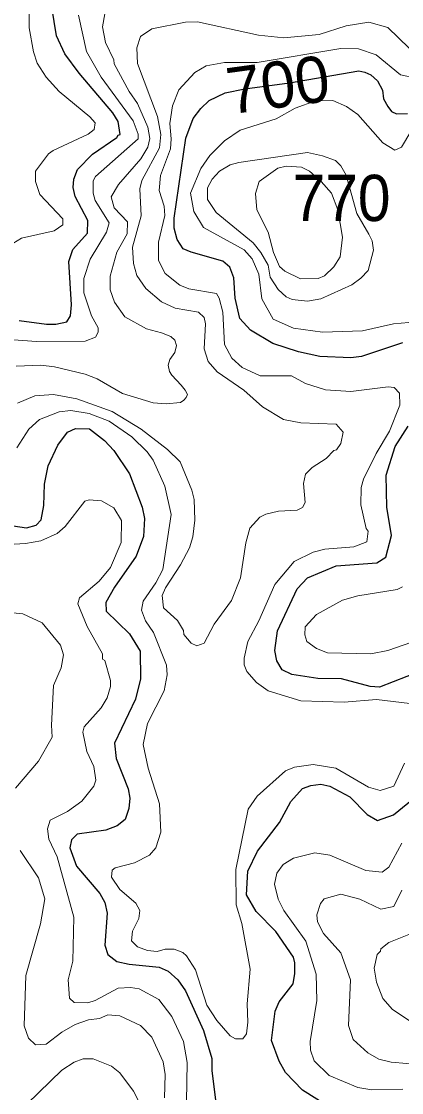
# Model space of a CAD drawing. Extents: x 673.3 to 698.5, y 6984.3 to 7012.3.
# Drawn here: x 676.656 to 677.314, y 7001.278 to 7003.132 of the extents above; entities that cross this region are included whole.
import ezdxf
from ezdxf.enums import TextEntityAlignment as Align

# ---------------------------------------------------------------- set-up
doc = ezdxf.new("R2010")
doc.units = 0
doc.header["$LTSCALE"] = 0.032
doc.layers.add('1', color=7, linetype='Continuous', lineweight=25)
doc.layers.add('2', color=7, linetype='Continuous', lineweight=13)
doc.layers.add('21', color=7, linetype='Continuous')
doc.layers.add('61', color=7, linetype='Continuous')

msp = doc.modelspace()

# ---------------------------------------------------------------- linework, layer by layer
at = {"layer": '1'}
for points in [[(676.6521, 7002.6143), (676.6999, 7002.6076), (676.7155, 7002.6076), (676.7346, 7002.6118), (676.7413, 7002.6223), (676.7429, 7002.6412), (676.7381, 7002.7161), (676.7454, 7002.737), (676.7703, 7002.7653), (676.7712, 7002.787), (676.7494, 7002.8285), (676.7455, 7002.8442), (676.747, 7002.8589), (676.7534, 7002.8752), (676.779, 7002.9017), (676.8216, 7002.9307), (676.8235, 7002.9347), (676.8274, 7002.9359), (676.8235, 7002.9585), (676.8145, 7002.9733), (676.7559, 7003.042), (676.7316, 7003.0754), (676.7169, 7003.1065), (676.6974, 7003.228)], [(677.3161, 7002.5756), (677.2449, 7002.552), (677.2262, 7002.5497), (677.1728, 7002.5518), (677.1358, 7002.5599), (677.0911, 7002.5745), (677.053, 7002.5972), (677.0344, 7002.6177), (677.0263, 7002.6526), (677.0239, 7002.6882), (677.0168, 7002.7066), (677.005, 7002.7167), (676.9501, 7002.7321), (676.9363, 7002.7381), (676.9256, 7002.7544), (676.9205, 7002.774), (676.9205, 7002.7911), (676.9409, 7002.9295), (676.9532, 7002.9637), (676.9666, 7002.9811), (676.9813, 7002.9947), (677.0087, 7003.0083), (677.0431, 7003.0148), (677.1203, 7003.0252), (677.2402, 7003.0464), (677.2508, 7003.0439), (677.2609, 7003.0392), (677.2724, 7003.0286), (677.2811, 7003.0126), (677.2829, 7002.9977), (677.2903, 7002.9845), (677.2968, 7002.9757), (677.3056, 7002.9719), (677.3244, 7002.9722)], [(676.6302, 7002.2607), (676.6651, 7002.2551), (676.6818, 7002.2599), (676.6901, 7002.2693), (676.6948, 7002.294), (676.6959, 7002.3311), (676.7024, 7002.3627), (676.7195, 7002.3985), (676.7358, 7002.421), (676.7497, 7002.4275), (676.7743, 7002.4264), (676.8002, 7002.4062), (676.8162, 7002.3893), (676.8431, 7002.3485), (676.865, 7002.291), (676.8692, 7002.2715), (676.8676, 7002.2405), (676.8547, 7002.2063), (676.8174, 7002.1524), (676.8024, 7002.1262), (676.8027, 7002.1113), (676.8431, 7002.0717), (676.8618, 7002.042), (676.8626, 7001.9943), (676.8538, 7001.9588), (676.8171, 7001.8827), (676.8203, 7001.8562), (676.8407, 7001.8034), (676.8439, 7001.7875), (676.8423, 7001.7696), (676.8356, 7001.7508), (676.8219, 7001.7395), (676.8021, 7001.7319), (676.7529, 7001.7255), (676.7429, 7001.7154), (676.7398, 7001.7018), (676.7518, 7001.6697), (676.792, 7001.6227), (676.8007, 7001.6067), (676.8048, 7001.5887), (676.8007, 7001.5331), (676.8059, 7001.5169), (676.8215, 7001.5049), (676.8426, 7001.5), (676.8944, 7001.4951), (676.9101, 7001.488), (676.9272, 7001.4729), (676.9404, 7001.4543), (676.9716, 7001.3855), (676.9859, 7001.3369), (676.9857, 7001.3164), (676.9921, 7001.2649)], [(677.3472, 7002.0073), (677.2762, 7001.9797), (677.2596, 7001.9808), (677.2104, 7001.9943), (677.1694, 7001.9945), (677.124, 7002.0017), (677.1075, 7002.0096), (677.0981, 7002.0254), (677.0948, 7002.0429), (677.0996, 7002.0771), (677.1335, 7002.1496), (677.1516, 7002.1689), (677.2009, 7002.1898), (677.2716, 7002.1946), (677.2871, 7002.2044), (677.2967, 7002.2422), (677.2885, 7002.291), (677.2873, 7002.3467), (677.3031, 7002.3963), (677.3254, 7002.4311)], [(677.1131, 7001.3129), (677.1025, 7001.3323), (677.0891, 7001.3684), (677.0955, 7001.4191), (677.1025, 7001.435), (677.1263, 7001.4664), (677.1297, 7001.4842), (677.1297, 7001.5024), (677.1272, 7001.5125), (677.0966, 7001.5568), (677.0627, 7001.5914), (677.046, 7001.62), (677.0479, 7001.6614), (677.065, 7001.6956), (677.1029, 7001.7455), (677.1228, 7001.782), (677.1426, 7001.804), (677.1569, 7001.8095), (677.1742, 7001.8119), (677.1903, 7001.8081), (677.2248, 7001.7901), (677.2549, 7001.7592), (677.2728, 7001.7486), (677.3002, 7001.7586), (677.3498, 7001.799)], [(677.1877, 7001.2542), (677.1425, 7001.282), (677.1131, 7001.3129)]]:
    msp.add_lwpolyline(points, dxfattribs=at)
at = {"layer": '2'}
for points in [[(676.6696, 7003.2018), (676.6697, 7003.1204), (676.6769, 7003.0791), (676.6836, 7003.0593), (676.6988, 7003.0353), (676.7216, 7003.0101), (676.7745, 7002.9668), (676.7837, 7002.9564), (676.782, 7002.9448), (676.7716, 7002.9364), (676.711, 7002.9083), (676.703, 7002.9023), (676.6803, 7002.8727), (676.6805, 7002.8545), (676.6881, 7002.8321)], [(676.6472, 7002.535), (676.6896, 7002.5367), (676.7132, 7002.534), (676.7664, 7002.521), (676.7872, 7002.5129), (676.8314, 7002.4876), (676.8842, 7002.4714), (676.907, 7002.47), (676.9315, 7002.4723), (676.9374, 7002.4761), (676.9414, 7002.4807), (676.9434, 7002.486), (676.9399, 7002.4938), (676.9327, 7002.5021), (676.9166, 7002.5196), (676.9124, 7002.5257), (676.9103, 7002.5371), (676.9132, 7002.5464), (676.9218, 7002.5589), (676.9244, 7002.571), (676.9218, 7002.5799), (676.9151, 7002.5867), (676.8989, 7002.593), (676.8726, 7002.5996), (676.835, 7002.6207), (676.8171, 7002.6459), (676.8098, 7002.6673), (676.8101, 7002.691), (676.8212, 7002.7326), (676.839, 7002.7643), (676.8396, 7002.7851), (676.817, 7002.8091), (676.8115, 7002.8282), (676.8242, 7002.8492), (676.863, 7002.894), (676.8749, 7002.914), (676.8782, 7002.9288), (676.8748, 7002.9488), (676.8569, 7002.9895), (676.8426, 7003.0101), (676.817, 7003.0581), (676.8161, 7003.0652), (676.802, 7003.0954), (676.7967, 7003.1223), (676.8034, 7003.1611)], [(676.5944, 7002.584), (676.6821, 7002.5775), (676.7666, 7002.5782), (676.7846, 7002.5851), (676.7893, 7002.594), (676.7892, 7002.6012), (676.7774, 7002.6224), (676.7641, 7002.6618), (676.764, 7002.6865), (676.7753, 7002.7205), (676.8034, 7002.7669), (676.8081, 7002.7829), (676.7837, 7002.8215), (676.7804, 7002.8343), (676.7804, 7002.8557), (676.7845, 7002.8632), (676.8582, 7002.9284), (676.8585, 7002.9363), (676.8499, 7002.9598), (676.7944, 7003.0349), (676.7689, 7003.0794), (676.7552, 7003.1425)], [(677.3273, 7003.0851), (677.2907, 7003.1209), (677.2576, 7003.1304), (677.2185, 7003.1238), (677.1717, 7003.1089), (677.1106, 7003.1035), (677.0665, 7003.1081), (676.9612, 7003.1312), (676.9404, 7003.1304), (676.8822, 7003.1188), (676.8625, 7003.1056), (676.8562, 7003.086), (676.8574, 7003.059), (676.8915, 7002.9671), (676.8977, 7002.9359), (676.8951, 7002.9127), (676.8644, 7002.8562), (676.861, 7002.8418), (676.8633, 7002.7951), (676.8487, 7002.7411), (676.8504, 7002.7126), (676.8559, 7002.6919), (676.8716, 7002.6693), (676.8987, 7002.6465), (676.9226, 7002.6356), (676.9627, 7002.6287), (676.9726, 7002.6194), (676.975, 7002.6083), (676.9726, 7002.5653), (676.9792, 7002.5431), (676.9953, 7002.5253), (677.0413, 7002.4933), (677.0736, 7002.4645), (677.1097, 7002.443), (677.1399, 7002.4372), (677.2011, 7002.4348), (677.2134, 7002.421), (677.2092, 7002.4015), (677.2017, 7002.3905), (677.1972, 7002.3891), (677.1839, 7002.3752), (677.1594, 7002.3595), (677.1482, 7002.3481), (677.1444, 7002.3323), (677.1476, 7002.299), (677.1426, 7002.2906), (677.1336, 7002.2859), (677.1009, 7002.2842), (677.0793, 7002.2792)], [(677.3394, 7003.0335), (677.3122, 7003.0393), (677.27, 7003.0736), (677.2394, 7003.084), (677.2089, 7003.0849), (677.0645, 7003.0604), (677.0077, 7003.0603), (676.9758, 7003.0546), (676.9566, 7003.0434), (676.9289, 7003.0134), (676.9178, 7002.9853), (676.9132, 7002.9548), (676.9156, 7002.9287), (676.9141, 7002.9109), (676.8972, 7002.8652), (676.8944, 7002.8389), (676.9033, 7002.8119), (676.9042, 7002.7957), (676.8935, 7002.7498), (676.8935, 7002.7182), (676.9048, 7002.6956), (676.9305, 7002.675), (676.946, 7002.6688), (676.9936, 7002.6611), (676.9985, 7002.6526), (677.005, 7002.6286), (677.0076, 7002.5723), (677.0203, 7002.5492), (677.0384, 7002.5328)], [(677.3401, 7002.6117), (677.3003, 7002.6084), (677.2465, 7002.5962), (677.1772, 7002.5937), (677.127, 7002.6011), (677.092, 7002.6163), (677.0723, 7002.6514), (677.0671, 7002.6944), (677.0556, 7002.7207), (677.0416, 7002.7364), (676.9713, 7002.7751), (676.9545, 7002.8025), (676.949, 7002.8347), (676.9669, 7002.8773), (676.9826, 7002.8994), (677.0076, 7002.9251), (677.0347, 7002.9437), (677.0974, 7002.9632), (677.13, 7002.9815), (677.1652, 7002.9941), (677.1952, 7002.9949), (677.2191, 7002.9847), (677.2384, 7002.9704), (677.2815, 7002.9217), (677.3026, 7002.909), (677.314, 7002.9141), (677.3305, 7002.9409)], [(676.6881, 7002.8321), (676.7278, 7002.7901), (676.7281, 7002.7796), (676.713, 7002.7694), (676.6566, 7002.7565), (676.6416, 7002.7475)], [(677.0384, 7002.5328), (677.0697, 7002.5182), (677.1234, 7002.5186), (677.1482, 7002.5051), (677.1824, 7002.4944), (677.2262, 7002.4911), (677.2909, 7002.4992), (677.3015, 7002.4983), (677.3105, 7002.4882), (677.3113, 7002.4675), (677.2933, 7002.4225), (677.2703, 7002.3837), (677.2484, 7002.3393), (677.2441, 7002.3251), (677.2438, 7002.2954), (677.2529, 7002.254), (677.2561, 7002.2493), (677.254, 7002.2312), (677.2318, 7002.2224), (677.1811, 7002.2182), (677.1609, 7002.2131), (677.1283, 7002.197), (677.0948, 7002.1572), (677.0673, 7002.0943), (677.0481, 7002.0589), (677.0418, 7002.0297), (677.0419, 7002.018), (677.0462, 7002.0066), (677.0629, 7001.9878), (677.0834, 7001.9732), (677.1397, 7001.9558), (677.2147, 7001.9537), (677.2709, 7001.9584), (677.4104, 7001.9414)], [(677.0793, 7002.2792), (677.0688, 7002.2738), (677.0517, 7002.2548), (677.0448, 7002.2294), (677.0352, 7002.1687), (677.0198, 7002.1296), (676.9898, 7002.0887), (676.9726, 7002.0557), (676.9599, 7002.0513), (676.9501, 7002.056), (676.9371, 7002.0705), (676.9366, 7002.0774), (676.9262, 7002.0947), (676.9024, 7002.1166), (676.9001, 7002.1381), (676.9054, 7002.1513), (676.9318, 7002.1915), (676.9472, 7002.2205), (676.9529, 7002.2396), (676.9563, 7002.2684), (676.9554, 7002.3041), (676.9512, 7002.3207), (676.9307, 7002.3697), (676.9093, 7002.3907), (676.8634, 7002.4259), (676.8133, 7002.4567), (676.7522, 7002.4785), (676.712, 7002.4862), (676.6794, 7002.4837), (676.6492, 7002.4708)], [(676.9155, 7002.2783), (676.9047, 7002.3272), (676.8845, 7002.3725), (676.874, 7002.3868), (676.8471, 7002.4128), (676.8082, 7002.4401), (676.7736, 7002.4529), (676.7419, 7002.4585), (676.7217, 7002.456), (676.6876, 7002.443), (676.6691, 7002.4261), (676.6482, 7002.394)], [(676.6035, 7002.2248), (676.6635, 7002.2281), (676.6897, 7002.2327), (676.7179, 7002.2456), (676.7319, 7002.2578), (676.766, 7002.3013), (676.7734, 7002.3039), (676.7948, 7002.3022), (676.8164, 7002.2897), (676.8292, 7002.2679), (676.829, 7002.2299), (676.8104, 7002.1867), (676.7905, 7002.1633)], [(677.3193, 7001.8481), (677.301, 7001.8082), (677.2771, 7001.8006), (677.257, 7001.8064), (677.2006, 7001.8395), (677.1609, 7001.846), (677.1289, 7001.8412), (677.1132, 7001.8349), (677.064, 7001.7907), (677.0484, 7001.7685), (677.0272, 7001.6643), (677.028, 7001.6028), (677.0377, 7001.5708), (677.0523, 7001.4916), (677.0467, 7001.4319), (677.0483, 7001.3999), (677.0456, 7001.3795), (677.0395, 7001.371), (677.0267, 7001.3713), (677.0176, 7001.376), (676.9944, 7001.4025), (676.9773, 7001.4294), (676.9574, 7001.4904), (676.9421, 7001.5149), (676.9354, 7001.5205), (676.9205, 7001.526), (676.905, 7001.526), (676.8914, 7001.522), (676.8745, 7001.5237), (676.8569, 7001.5304), (676.8466, 7001.5407), (676.8484, 7001.5573), (676.8594, 7001.5793), (676.8609, 7001.593), (676.8544, 7001.6056), (676.8268, 7001.6294), (676.8122, 7001.6509), (676.813, 7001.6628), (676.8183, 7001.6667), (676.852, 7001.6758), (676.8778, 7001.6886), (676.889, 7001.7017), (676.8976, 7001.7285), (676.8952, 7001.7777), (676.8757, 7001.8393), (676.8668, 7001.8803), (676.8743, 7001.9167), (676.9033, 7001.9731), (676.9082, 7002.0008), (676.9074, 7002.0174), (676.8846, 7002.0741), (676.8712, 7002.0943), (676.8643, 7002.1126), (676.8669, 7002.1282), (676.889, 7002.1602), (676.9009, 7002.1835), (676.9155, 7002.2783)], [(676.7905, 7002.1633), (676.7565, 7002.1344), (676.7537, 7002.1236), (676.77, 7002.0848), (676.7965, 7002.0375), (676.7966, 7002.028), (676.8007, 7002.0257), (676.8105, 7001.991), (676.8104, 7001.9809), (676.8045, 7001.9611), (676.7944, 7001.9441), (676.7651, 7001.9111), (676.7625, 7001.9019), (676.7694, 7001.8683), (676.7813, 7001.8422), (676.7852, 7001.8188), (676.7818, 7001.8085), (676.7605, 7001.7823), (676.7362, 7001.7646), (676.7057, 7001.7492), (676.7014, 7001.7342), (676.7038, 7001.7165), (676.7178, 7001.6859), (676.7468, 7001.5814), (676.7453, 7001.5054), (676.7373, 7001.4731), (676.7397, 7001.4417), (676.7477, 7001.4337), (676.7709, 7001.4333), (676.7837, 7001.4372), (676.8234, 7001.4588), (676.8451, 7001.4601), (676.8601, 7001.4576), (676.8943, 7001.4389), (676.9163, 7001.4096), (676.9369, 7001.3666), (676.9432, 7001.3301), (676.9417, 7001.262)], [(677.3453, 7002.0619), (677.2907, 7002.0429), (677.2612, 7002.0375), (677.186, 7002.0392), (677.1667, 7002.0463), (677.1502, 7002.0588), (677.1467, 7002.0702), (677.1474, 7002.0839), (677.1669, 7002.1055), (677.2117, 7002.1302), (677.2384, 7002.1377), (677.3068, 7002.1484), (677.3159, 7002.1534)], [(676.6459, 7001.8051), (676.6856, 7001.8516), (676.7095, 7001.8933), (676.708, 7001.9141), (676.7115, 7001.9827), (676.7252, 7002.0129), (676.729, 7002.0353), (676.7241, 7002.052), (676.6924, 7002.0911), (676.6589, 7002.1065), (676.6412, 7002.1083)], [(676.8267, 7001.411), (676.806, 7001.4128), (676.7916, 7001.4064), (676.7722, 7001.4038), (676.7491, 7001.3956), (676.726, 7001.3823), (676.6989, 7001.3616), (676.6806, 7001.3608), (676.6683, 7001.3721), (676.6607, 7001.3934), (676.6639, 7001.4809), (676.6893, 7001.5699), (676.6965, 7001.6135), (676.686, 7001.6495), (676.6541, 7001.6969)], [(677.3162, 7001.2841), (677.263, 7001.2826), (677.2384, 7001.2866), (677.189, 7001.3074), (677.1632, 7001.3331), (677.1566, 7001.3512), (677.1558, 7001.3665), (677.1673, 7001.4376), (677.1664, 7001.4829), (677.1484, 7001.5399), (677.1107, 7001.5934), (677.1006, 7001.6129), (677.094, 7001.6389), (677.0981, 7001.6575), (677.1094, 7001.6727), (677.1271, 7001.6839), (677.1641, 7001.6929), (677.1898, 7001.6887), (677.2521, 7001.6626), (677.2809, 7001.6597), (677.2919, 7001.668), (677.3148, 7001.7096)], [(677.3148, 7001.6281), (677.301, 7001.5998), (677.2783, 7001.5953), (677.242, 7001.6129), (677.2091, 7001.6213), (677.1805, 7001.6132), (677.1739, 7001.6055), (677.1673, 7001.5855), (677.1687, 7001.5738), (677.1793, 7001.5532), (677.2088, 7001.5201), (677.2258, 7001.4731), (677.2226, 7001.3944), (677.2307, 7001.3699), (677.2558, 7001.3467), (677.2749, 7001.3357), (677.2961, 7001.3306), (677.3503, 7001.326)], [(677.3296, 7001.5527), (677.2921, 7001.5376), (677.2782, 7001.5269), (677.2777, 7001.5226), (677.2721, 7001.5168), (677.2665, 7001.4934), (677.2708, 7001.4694), (677.2818, 7001.4411), (677.2986, 7001.4216), (677.3271, 7001.4026)], [(676.9041, 7001.2687), (676.9049, 7001.3093), (676.9018, 7001.3311), (676.8821, 7001.3737), (676.8621, 7001.3939), (676.8267, 7001.411)], [(676.8601, 7001.2614), (676.85, 7001.2804), (676.8264, 7001.3122), (676.8124, 7001.3238), (676.7804, 7001.3363), (676.7631, 7001.3362), (676.7476, 7001.3304), (676.726, 7001.3166), (676.6661, 7001.2587)]]:
    msp.add_lwpolyline(points, dxfattribs=at)
for points in [[(677.2185, 7002.8657), (677.2089, 7002.8818), (677.1999, 7002.8907), (677.1772, 7002.8992), (677.1511, 7002.9048), (677.0326, 7002.8876), (677.0174, 7002.8832), (676.9991, 7002.8726), (676.9863, 7002.8589), (676.9785, 7002.8435), (676.9783, 7002.8236), (676.9933, 7002.801), (677.0571, 7002.7486), (677.0705, 7002.7319), (677.0833, 7002.7098), (677.0868, 7002.689), (677.1007, 7002.6676), (677.1147, 7002.6552), (677.1248, 7002.6502), (677.1511, 7002.6475), (677.1746, 7002.6516), (677.228, 7002.6757), (677.2435, 7002.6871), (677.2566, 7002.7009), (677.2659, 7002.7358), (677.2634, 7002.7519), (677.2576, 7002.7634), (677.237, 7002.7995)], [(677.1548, 7002.8723), (677.141, 7002.8795), (677.1143, 7002.8811), (677.1003, 7002.8779), (677.0676, 7002.8545), (677.0613, 7002.8341), (677.0634, 7002.8055), (677.0831, 7002.7669), (677.0924, 7002.7315), (677.103, 7002.7074), (677.1124, 7002.6992), (677.1395, 7002.6862), (677.1696, 7002.6867), (677.1807, 7002.6916), (677.1969, 7002.7069), (677.2081, 7002.7244), (677.2118, 7002.7582), (677.2038, 7002.8054), (677.1927, 7002.8342), (677.175, 7002.8546)]]:
    msp.add_lwpolyline(points, close=True, dxfattribs=at)

# ---------------------------------------------------------------- texts
at = {"layer": '21', "width": 0.95}
msp.add_text('770', height=0.08, dxfattribs=at).set_placement((677.1255, 7002.7862))
at = {"layer": '61'}
msp.add_text('700', height=0.08, rotation=7.8, dxfattribs=at).set_placement((677.1056, 7002.9828), align=Align.CENTER)

doc.saveas('drawing.dxf')
